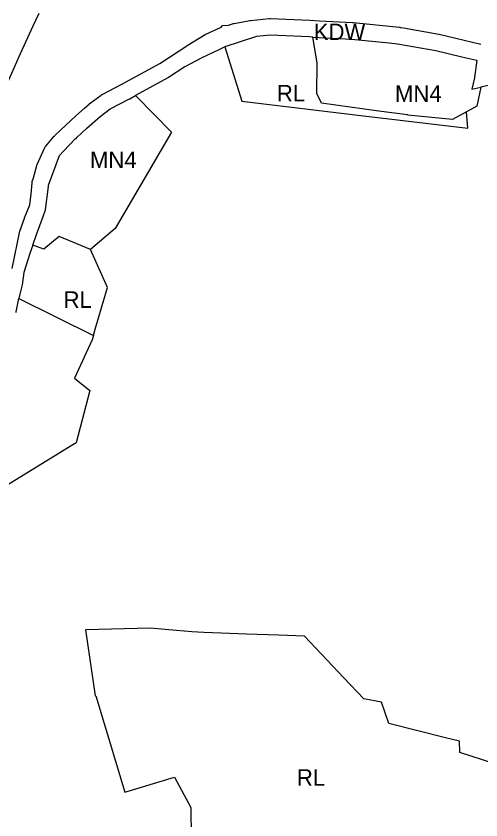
# Model space of a CAD drawing. Extents: x 7413438 to 7416393, y 5541665 to 5544118.
# Drawn here: x 7414811.7 to 7414980.3, y 5542408 to 5542699.5 of the extents above; entities that cross this region are included whole.
import ezdxf

# ---------------------------------------------------------------- set-up
doc = ezdxf.new("R2010")
doc.units = 0
for name, color, linetype in [('linie_rozgraniczajace', 7, 'Continuous'), ('linie_zabudowy_nieprzekraczalne', 7, 'Continuous'), ('oznaczenia_przeznaczen', 7, 'Continuous')]:
    doc.layers.add(name, color=color, linetype=linetype)

msp = doc.modelspace()

# ---------------------------------------------------------------- linework, layer by layer
at = {"layer": 'linie_rozgraniczajace'}
for p, q in [((7414819.91, 5542700.4), (7414817.78, 5542695.8)), ((7414888.68, 5542696.24), (7414890.54, 5542696.77)), ((7414890.54, 5542696.77), (7414890.66, 5542696.8)), ((7414890.66, 5542696.8), (7414890.83, 5542696.84)), ((7414890.83, 5542696.84), (7414896.48, 5542697.86)), ((7414896.48, 5542697.86), (7414896.5, 5542697.87)), ((7414896.5, 5542697.87), (7414896.69, 5542697.89)), ((7414896.69, 5542697.89), (7414896.72, 5542697.9)), ((7414896.72, 5542697.9), (7414903.58, 5542698.57)), ((7414903.58, 5542698.57), (7414903.75, 5542698.58)), ((7414903.75, 5542698.58), (7414903.94, 5542698.58)), ((7414903.94, 5542698.58), (7414904, 5542698.58)), ((7414904, 5542698.58), (7414918.19, 5542697.97)), ((7414918.19, 5542697.97), (7414918.22, 5542697.97)), ((7414918.22, 5542697.97), (7414921.75, 5542697.78)), ((7414921.75, 5542697.78), (7414933.74, 5542697.14)), ((7414933.74, 5542697.14), (7414933.86, 5542697.13)), ((7414933.86, 5542697.13), (7414933.88, 5542697.13)), ((7414933.88, 5542697.13), (7414950.77, 5542695.43)), ((7414817.78, 5542695.8), (7414813.12, 5542685.78)), ((7414880.56, 5542692.9), (7414885.76, 5542695.36)), ((7414885.76, 5542695.36), (7414885.78, 5542695.37)), ((7414885.78, 5542695.37), (7414885.96, 5542695.45)), ((7414885.96, 5542695.45), (7414886.15, 5542695.52)), ((7414886.15, 5542695.52), (7414886.22, 5542695.54)), ((7414886.22, 5542695.54), (7414886.57, 5542696.06)), ((7414886.57, 5542696.06), (7414888.68, 5542696.24)), ((7414950.77, 5542695.43), (7414950.93, 5542695.41)), ((7414950.93, 5542695.41), (7414950.99, 5542695.4)), ((7414950.99, 5542695.4), (7414952.16, 5542695.19)), ((7414952.16, 5542695.19), (7414964.99, 5542692.92)), ((7414873.71, 5542688.78), (7414880.3, 5542692.76)), ((7414880.3, 5542692.76), (7414880.41, 5542692.82)), ((7414880.41, 5542692.82), (7414880.56, 5542692.9)), ((7414898.82, 5542692.07), (7414887.34, 5542688.37)), ((7414903.95, 5542692.58), (7414898.82, 5542692.07)), ((7414917.92, 5542691.97), (7414903.95, 5542692.58)), ((7414919.34, 5542691.9), (7414917.92, 5542691.97)), ((7414920.89, 5542682.55), (7414919.34, 5542691.9)), ((7414919.34, 5542691.9), (7414933.35, 5542691.15)), ((7414933.35, 5542691.15), (7414946.95, 5542689.78)), ((7414964.99, 5542692.92), (7414965.11, 5542692.9)), ((7414965.11, 5542692.9), (7414965.13, 5542692.9)), ((7414965.13, 5542692.9), (7414965.17, 5542692.89)), ((7414965.17, 5542692.89), (7414980.28, 5542689.26)), ((7414863.78, 5542682.3), (7414873.61, 5542688.73)), ((7414873.61, 5542688.73), (7414873.65, 5542688.75)), ((7414873.65, 5542688.75), (7414873.71, 5542688.78)), ((7414887.34, 5542688.37), (7414885.19, 5542687.31)), ((7414887.34, 5542688.37), (7414893.6, 5542668.67)), ((7414946.95, 5542689.78), (7414950.06, 5542689.47)), ((7414950.06, 5542689.47), (7414963.86, 5542687.03)), ((7414813.12, 5542685.78), (7414805.73, 5542669.34)), ((7414885.19, 5542687.31), (7414879.05, 5542684.29)), ((7414963.86, 5542687.03), (7414973.39, 5542684.75)), ((7414973.39, 5542684.75), (7414978.73, 5542683.46)), ((7414850.05, 5542674.79), (7414863.78, 5542682.3)), ((7414879.05, 5542684.29), (7414872.86, 5542681.06)), ((7414920.77, 5542671.41), (7414920.89, 5542682.55)), ((7414978.73, 5542683.46), (7414977.93, 5542677.17)), ((7414872.86, 5542681.06), (7414866.97, 5542677.21)), ((7414866.76, 5542677.09), (7414855.05, 5542670.68)), ((7414866.93, 5542677.19), (7414866.76, 5542677.09)), ((7414866.97, 5542677.21), (7414866.93, 5542677.19)), ((7414977.92, 5542677.09), (7414977.02, 5542673.04)), ((7414977.93, 5542677.17), (7414977.92, 5542677.09)), ((7414842.89, 5542671.07), (7414850.05, 5542674.79)), ((7414977.02, 5542673.04), (7414980.26, 5542673.74)), ((7414980.26, 5542673.74), (7414978.82, 5542666.81)), ((7414987.64, 5542675.35), (7414980.26, 5542673.74)), ((7414838.5, 5542667.88), (7414842.49, 5542670.82)), ((7414842.49, 5542670.82), (7414842.5, 5542670.83)), ((7414842.5, 5542670.83), (7414842.66, 5542670.94)), ((7414842.66, 5542670.94), (7414842.83, 5542671.04)), ((7414842.83, 5542671.04), (7414842.89, 5542671.07)), ((7414852.9, 5542669.51), (7414855.05, 5542670.68)), ((7414855.05, 5542670.68), (7414855.29, 5542670.43)), ((7414855.29, 5542670.43), (7414868.1, 5542657.35)), ((7414922.47, 5542667.96), (7414920.77, 5542671.41)), ((7414836.5, 5542666.11), (7414838.29, 5542667.71)), ((7414838.29, 5542667.71), (7414838.36, 5542667.77)), ((7414838.36, 5542667.77), (7414838.5, 5542667.88)), ((7414845.86, 5542665.85), (7414852.85, 5542669.48)), ((7414852.85, 5542669.48), (7414852.9, 5542669.51)), ((7414852.9, 5542669.51), (7414852.9, 5542669.51)), ((7414893.6, 5542668.67), (7414937.64, 5542663.36)), ((7414943.22, 5542664.96), (7414922.47, 5542667.96)), ((7414833.31, 5542663.27), (7414836.5, 5542666.11)), ((7414842.18, 5542663.13), (7414845.86, 5542665.85)), ((7414953.58, 5542663.66), (7414943.22, 5542664.96)), ((7414975.07, 5542664.8), (7414970.02, 5542662.03)), ((7414975.08, 5542664.74), (7414975.07, 5542664.8)), ((7414978.82, 5542666.81), (7414975.08, 5542664.74)), ((7414975.58, 5542658.8), (7414975.08, 5542664.74)), ((7414829.69, 5542659.9), (7414833.26, 5542663.22)), ((7414833.26, 5542663.22), (7414833.31, 5542663.27)), ((7414837.32, 5542658.81), (7414842.18, 5542663.13)), ((7414937.64, 5542663.36), (7414975.58, 5542658.8)), ((7414953.75, 5542663.64), (7414953.58, 5542663.66)), ((7414953.74, 5542663.58), (7414953.75, 5542663.64)), ((7414953.75, 5542663.58), (7414953.74, 5542663.58)), ((7414970.02, 5542662.03), (7414953.75, 5542663.58)), ((7414825.72, 5542656.15), (7414829.67, 5542659.89)), ((7414829.67, 5542659.89), (7414829.69, 5542659.9)), ((7414833.79, 5542655.53), (7414837.32, 5542658.81)), ((7414822.46, 5542652.35), (7414825.49, 5542655.91)), ((7414825.49, 5542655.91), (7414825.57, 5542656)), ((7414825.57, 5542656), (7414825.71, 5542656.14)), ((7414825.71, 5542656.14), (7414825.72, 5542656.15)), ((7414833.46, 5542655.04), (7414833.79, 5542655.53)), ((7414868.1, 5542657.35), (7414847.62, 5542622.52)), ((7414828.9, 5542650.46), (7414833.27, 5542655.11)), ((7414833.27, 5542655.11), (7414833.46, 5542655.04)), ((7414819.34, 5542645.73), (7414822.01, 5542651.64)), ((7414822.01, 5542651.64), (7414822.09, 5542651.8)), ((7414822.09, 5542651.8), (7414822.18, 5542651.97)), ((7414822.18, 5542651.97), (7414822.29, 5542652.13)), ((7414822.29, 5542652.13), (7414822.41, 5542652.29)), ((7414822.41, 5542652.29), (7414822.46, 5542652.35)), ((7414827.44, 5542648.97), (7414828.9, 5542650.46)), ((7414823.5, 5542638.12), (7414827.44, 5542648.97)), ((7414817.94, 5542640.89), (7414819.18, 5542645.31)), ((7414819.18, 5542645.31), (7414819.19, 5542645.35)), ((7414819.19, 5542645.35), (7414819.25, 5542645.53)), ((7414819.25, 5542645.53), (7414819.33, 5542645.71)), ((7414819.33, 5542645.71), (7414819.34, 5542645.73)), ((7414817.1, 5542634.92), (7414817.46, 5542639)), ((7414817.46, 5542639.01), (7414817.49, 5542639.2)), ((7414817.46, 5542639), (7414817.46, 5542639.01)), ((7414817.49, 5542639.2), (7414817.52, 5542639.4)), ((7414817.52, 5542639.4), (7414817.56, 5542639.55)), ((7414817.56, 5542639.55), (7414817.94, 5542640.89)), ((7414823.43, 5542637.66), (7414823.5, 5542638.12)), ((7414822.34, 5542629.22), (7414823.43, 5542637.66)), ((7414816.68, 5542631.21), (7414817.1, 5542634.92)), ((7414814.77, 5542626.36), (7414816.66, 5542631.1)), ((7414816.66, 5542631.1), (7414816.68, 5542631.21)), ((7414819.03, 5542620.24), (7414821.47, 5542626.86)), ((7414821.47, 5542626.86), (7414822.34, 5542629.22)), ((7414813.1, 5542621.52), (7414814.72, 5542626.22)), ((7414814.72, 5542626.22), (7414814.74, 5542626.28)), ((7414814.74, 5542626.28), (7414814.77, 5542626.36)), ((7414810.31, 5542607.92), (7414813.1, 5542621.52)), ((7414847.63, 5542622.46), (7414838.65, 5542614.8)), ((7414847.62, 5542622.52), (7414847.63, 5542622.46)), ((7414817.76, 5542616.48), (7414819.03, 5542620.24)), ((7414827.28, 5542619.56), (7414821.78, 5542614.99)), ((7414838.65, 5542614.8), (7414827.28, 5542619.56)), ((7414817.76, 5542616.48), (7414816.72, 5542613.44)), ((7414821.78, 5542614.99), (7414817.76, 5542616.48)), ((7414844.83, 5542601.05), (7414838.65, 5542614.8)), ((7414838.65, 5542614.8), (7414838.65, 5542614.8)), ((7414816.72, 5542613.44), (7414814.49, 5542606.55)), ((7414814.49, 5542606.55), (7414813.87, 5542602.05)), ((7414813.87, 5542602.05), (7414813.03, 5542598.62)), ((7414840.4, 5542585.97), (7414844.83, 5542601.05)), ((7414813.04, 5542598.62), (7414812.73, 5542597.09)), ((7414813.03, 5542598.62), (7414813.04, 5542598.62)), ((7414811.75, 5542592.28), (7414812.73, 5542597.09)), ((7414812.73, 5542597.09), (7414839.7, 5542583.61)), ((7414811.67, 5542592), (7414811.68, 5542592.03)), ((7414811.68, 5542592.03), (7414811.73, 5542592.22)), ((7414811.73, 5542592.22), (7414811.75, 5542592.28)), ((7414839.7, 5542583.61), (7414840.4, 5542585.97)), ((7414839.7, 5542583.61), (7414839.27, 5542582.15)), ((7414839.27, 5542582.15), (7414832.89, 5542568.2)), ((7414832.89, 5542568.2), (7414838.45, 5542563.72)), ((7414838.45, 5542563.72), (7414833.47, 5542544.72)), ((7414832.3, 5542544.01), (7414803.95, 5542526.63)), ((7414833.47, 5542544.72), (7414832.3, 5542544.01)), ((7414860.27, 5542477.55), (7414836.8, 5542476.93)), ((7414836.8, 5542476.93), (7414840.37, 5542453.02)), ((7414869.9, 5542476.7), (7414860.27, 5542477.55)), ((7414875.38, 5542476.24), (7414869.9, 5542476.7)), ((7414879.76, 5542475.98), (7414875.38, 5542476.24)), ((7414886.07, 5542475.75), (7414879.76, 5542475.98)), ((7414895.22, 5542475.42), (7414886.07, 5542475.75)), ((7414906.97, 5542474.99), (7414895.22, 5542475.42)), ((7414916.23, 5542474.64), (7414906.97, 5542474.99)), ((7414924.5, 5542465.92), (7414916.23, 5542474.64)), ((7414930.46, 5542459.64), (7414924.5, 5542465.92)), ((7414937.77, 5542451.93), (7414930.46, 5542459.64)), ((7414840.37, 5542453.02), (7414840.65, 5542453.02)), ((7414840.65, 5542453.02), (7414851.11, 5542418.11)), ((7414944.19, 5542450.66), (7414937.77, 5542451.93)), ((7414946.93, 5542442.95), (7414944.19, 5542450.66)), ((7414967.47, 5542437.84), (7414946.93, 5542442.95)), ((7414972.47, 5542436.6), (7414967.47, 5542437.84)), ((7414972.59, 5542432.52), (7414972.47, 5542436.6)), ((7414984.96, 5542428.51), (7414972.59, 5542432.52)), ((7414851.11, 5542418.11), (7414869.18, 5542423.52)), ((7414869.18, 5542423.52), (7414875.1, 5542412.57)), ((7414875.1, 5542412.57), (7414875.21, 5542401.44))]:
    msp.add_line(p, q, dxfattribs=at)
at = {"layer": 'linie_zabudowy_nieprzekraczalne'}
msp.add_open_spline([(7415046.04, 5542685.6), (7415044.89, 5542688.05), (7415038.46, 5542697.69), (7415034.17, 5542702.2), (7415025.08, 5542708.44), (7415009, 5542715.33), (7414995.57, 5542721.52), (7414970.94, 5542731.05), (7414970.88, 5542731.08), (7414970.52, 5542731.25), (7414970.35, 5542731.34), (7414938.93, 5542744.38), (7414938.9, 5542744.39), (7414938.71, 5542744.46), (7414901.8, 5542759.46), (7414901.63, 5542759.53), (7414901.27, 5542759.7), (7414900.93, 5542759.89), (7414900.6, 5542760.11), (7414900.45, 5542760.22), (7414898.5, 5542761.69), (7414898.34, 5542761.82), (7414898.1, 5542762.02), (7414893.84, 5542765.85), (7414883.77, 5542771.83), (7414883.71, 5542771.87), (7414883.61, 5542771.93), (7414880.89, 5542773.67), (7414878.59, 5542776.46), (7414860.73, 5542786.52), (7414855.46, 5542791.34), (7414852.65, 5542792.67), (7414844.32, 5542798.84), (7414832.02, 5542808.01), (7414822.28, 5542811.7), (7414810.95, 5542816.79), (7414794.96, 5542824.01), (7414775.51, 5542832.34), (7414755.97, 5542839.09), (7414752.31, 5542840.07), (7414750.38, 5542840.58), (7414740.26, 5542842.54), (7414740.13, 5542842.57), (7414739.26, 5542842.76)], degree=3, dxfattribs=at)

# ---------------------------------------------------------------- texts
at = {"layer": 'oznaczenia_przeznaczen'}
for s, p in [('KDW', (7414919.64, 5542690.78)), ('RL', (7414906.26, 5542668.54)), ('MN4', (7414949.08, 5542668.39)), ('MN4', (7414838.46, 5542644.35)), ('RL', (7414828.92, 5542593.67)), ('RL', (7414913.53, 5542420.39))]:
    msp.add_text(s, height=6, dxfattribs=at).set_placement(p)

doc.saveas('drawing.dxf')
